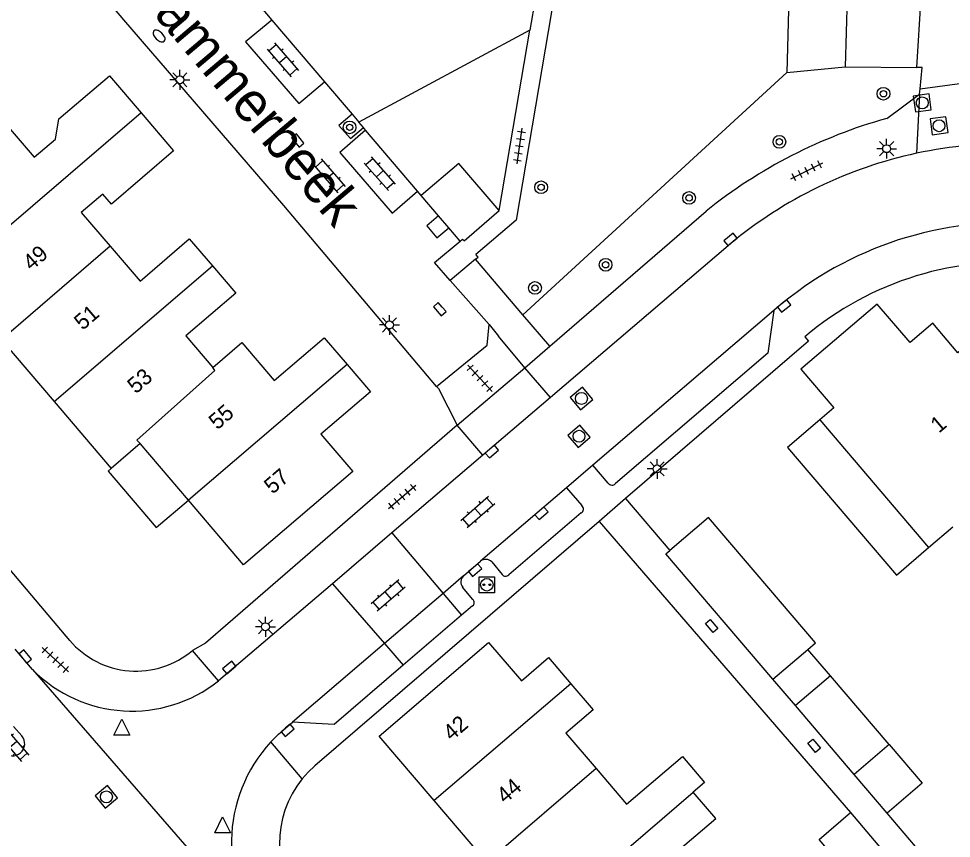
# Model space of a CAD drawing. Extents: x 131000 to 133013, y 393000 to 396501.
# Drawn here: x 131569 to 131627.6, y 395674.7 to 395726.1 of the extents above; entities that cross this region are included whole.
import ezdxf

# ---------------------------------------------------------------- set-up
doc = ezdxf.new("R2010")
doc.units = 0
for name, color, linetype in [('gg-afsc-erfafscheiding', 7, 'Continuous'), ('gg-anno-huisnummerreeks BGT', 7, 'Continuous'), ('gg-anno-openbare ruimte label', 7, 'Continuous'), ('gg-bbg-gedigitaliseerde bebouwing', 7, 'Continuous'), ('gg-bbg-gedigitaliseerde bijgebouw', 7, 'Continuous'), ('gg-bbg-hoofdgebouw', 7, 'Continuous'), ('gg-bbg-luifel en loopbrug', 7, 'Continuous'), ('gg-bbg-tussenscheiding', 7, 'Continuous'), ('gg-knt-verharding', 7, 'Continuous'), ('gg-knt-verharding nz', 7, 'Continuous'), ('gt-grn-groengrens', 7, 'Continuous'), ('gt-grn-weggrens', 7, 'Continuous'), ('gt-symb-boom', 7, 'Continuous'), ('gt-symb-brandkraan', 7, 'Continuous'), ('gt-symb-klinker verharding', 7, 'Continuous'), ('gt-symb-kolk', 7, 'Continuous'), ('gt-symb-kolk center center', 7, 'Continuous'), ('gt-symb-laadpunt elektrisch vervoer', 7, 'Continuous'), ('gt-symb-lichtmast', 7, 'Continuous'), ('gt-symb-rioolschacht', 7, 'Continuous'), ('gt-symb-tegel verharding', 7, 'Continuous'), ('gt-symb-waterafsluiter', 7, 'Continuous')]:
    doc.layers.add(name, color=color, linetype=linetype)

# ---------------------------------------------------------------- blocks, each defined once
blk = doc.blocks.new('gt0-TEG1')
at = {"layer": 'gt-symb-tegel verharding'}
for p, q in [((-1.125, 0), (1.125, 0)), ((-0.9, -0.25), (-0.9, 0.25)), ((-0.45, -0.25), (-0.45, 0.25)), ((0, -0.25), (0, 0.25)), ((0.45, -0.25), (0.45, 0.25)), ((0.9, -0.25), (0.9, 0.25))]:
    blk.add_line(p, q, dxfattribs=at)
blk = doc.blocks.new('gt0-LMAST')
at = {"layer": 'gt-symb-lichtmast'}
for p, q in [((-0.005, 0.246), (-0.005, 0.621)), ((-0.182, 0.173), (-0.447, 0.438)), ((0.172, 0.173), (0.437, 0.438)), ((-0.255, -0.004), (-0.63, -0.004)), ((-0.182, -0.181), (-0.447, -0.446)), ((-0.005, -0.254), (-0.005, -0.629)), ((0.437, -0.446), (0.172, -0.181)), ((0.245, -0.004), (0.62, -0.004))]:
    blk.add_line(p, q, dxfattribs=at)
blk.add_circle((-0.005, -0.004), 0.25, dxfattribs=at)
blk = doc.blocks.new('gt0-BOOM')
at = {"layer": 'gt-symb-boom'}
for radius in [0.4, 0.2]:
    blk.add_circle((0, 0), radius, dxfattribs=at)
blk = doc.blocks.new('gt0-RS')
at = {"layer": 'gt-symb-rioolschacht'}
blk.add_lwpolyline([(-0.5, -0.5), (0.5, -0.5), (0.5, 0.5), (-0.5, 0.5)], close=True, dxfattribs=at)
blk.add_circle((0, 0), 0.375, dxfattribs=at)
blk = doc.blocks.new('gt0-KL1')
at = {"layer": 'gt-symb-klinker verharding'}
for p, q in [((-1.15, 0.3), (1.15, 0.3)), ((-1, -0.3), (-1, 0.3)), ((-0.5, 0.3), (-0.5, 0.45)), ((0, -0.3), (0, 0.3)), ((0.5, 0.3), (0.5, 0.45)), ((1, -0.3), (1, 0.3)), ((-1.15, -0.3), (1.15, -0.3)), ((-0.5, -0.45), (-0.5, -0.3)), ((0.5, -0.45), (0.5, -0.3))]:
    blk.add_line(p, q, dxfattribs=at)
blk = doc.blocks.new('gt0-KOLK')
at = {"layer": 'gt-symb-kolk'}
blk.add_lwpolyline([(0, 0), (0.375, 0), (0.375, 0.4), (-0.375, 0.4), (-0.375, 0), (0, 0)], dxfattribs=at)
blk = doc.blocks.new('gt0-BR')
at = {"layer": 'gt-symb-brandkraan'}
for centre, radius, start, end in [((-0.244, 0), 0.206, 107.56694, 252.43307), ((0.599, -2.664), 3, 106.89205, 107.56694), ((0, -0.691), 0.938, 73.10799, 106.89205), ((-0.599, -2.664), 3, 72.43309, 73.10799), ((0.244, 0), 0.206, 287.56695, 72.43309), ((0.599, 2.664), 3, 252.43307, 253.10797), ((0, 0.691), 0.938, 253.10797, 286.89206), ((-0.599, 2.664), 3, 286.89206, 287.56695)]:
    blk.add_arc(centre, radius, start, end, dxfattribs=at)
blk = doc.blocks.new('gt0-LEV')
at = {"layer": 'gt-symb-laadpunt elektrisch vervoer'}
blk.add_lwpolyline([(-0.486, 0.501), (0.486, 0.501), (0.486, -0.499), (-0.486, -0.499)], close=True, dxfattribs=at)
for centre, radius in [((0, 0), 0.393), ((-0.186, 0), 0.0566), ((0.186, 0), 0.0566)]:
    blk.add_circle(centre, radius, dxfattribs=at)
blk = doc.blocks.new('gt0-KOLKCC')
at = {"layer": 'gt-symb-kolk center center'}
blk.add_lwpolyline([(-0.375, 0.2), (0.375, 0.2), (0.375, -0.2), (-0.375, -0.2)], close=True, dxfattribs=at)
blk = doc.blocks.new('gt0-WAFSL')
at = {"layer": 'gt-symb-waterafsluiter'}
for p, q in [((-0.5, -0.333), (0, 0.667)), ((0, 0.667), (0.5, -0.333)), ((0.5, -0.333), (-0.5, -0.333))]:
    blk.add_line(p, q, dxfattribs=at)

msp = doc.modelspace()

# ---------------------------------------------------------------- linework, layer by layer
at = {"layer": 'gg-afsc-erfafscheiding'}
for p, q in [((131601.07, 395725.431), (131590.338, 395719.64)), ((131607.089, 395696.019), (131609.877, 395692.753)), ((131605.419, 395694.582), (131621.22, 395676.29)), ((131626.581, 395672.668), (131623.512, 395676.264))]:
    msp.add_line(p, q, dxfattribs=at)
at = {"layer": 'gg-bbg-gedigitaliseerde bebouwing'}
for p, q in [((131567.884, 395705.978), (131571.186, 395702.109)), ((131571.186, 395702.109), (131574.776, 395697.903)), ((131619.286, 395700.959), (131626.12, 395692.93)), ((131626.12, 395692.93), (131627.646, 395694.232)), ((131602.251, 395686.027), (131603.647, 395684.388)), ((131605.243, 395679.053), (131607.15, 395676.82))]:
    msp.add_line(p, q, dxfattribs=at)
for points in [[(131624.959, 395705.804), (131622.891, 395708.226), (131618.099, 395704.134), (131620.167, 395701.712)], [(131603.647, 395684.388), (131605.05, 395682.74), (131603.34, 395681.28), (131605.243, 395679.053)], [(131607.15, 395676.82), (131610.653, 395679.806), (131612.036, 395678.183), (131611.329, 395677.581)], [(131613.365, 395669.568), (131609.97, 395673.55), (131612.747, 395675.918), (131611.329, 395677.581)]]:
    msp.add_lwpolyline(points, dxfattribs=at)
at = {"layer": 'gg-bbg-gedigitaliseerde bijgebouw'}
for p, q in [((131616.342, 395684.664), (131618.541, 395686.542)), ((131619.955, 395684.887), (131617.755, 395683.008)), ((131623.646, 395680.565), (131619.955, 395684.887)), ((131621.445, 395678.685), (131617.755, 395683.008)), ((131623.512, 395676.264), (131621.445, 395678.685)), ((131621.22, 395676.29), (131624.551, 395672.384))]:
    msp.add_line(p, q, dxfattribs=at)
for points in [[(131618.541, 395686.542), (131619.021, 395686.952), (131612.3, 395694.822), (131609.877, 395692.753)], [(131616.342, 395684.664), (131609.623, 395692.536), (131609.877, 395692.753)], [(131623.646, 395680.565), (131625.714, 395678.144), (131623.512, 395676.264)], [(131622.568, 395670.688), (131619.24, 395674.6), (131621.22, 395676.29)]]:
    msp.add_lwpolyline(points, dxfattribs=at)
at = {"layer": 'gg-bbg-hoofdgebouw'}
for p, q in [((131626.384, 395707.021), (131624.959, 395705.804)), ((131620.167, 395701.712), (131619.286, 395700.959)), ((131576.602, 395699.461), (131574.776, 395697.903)), ((131579.623, 395695.922), (131576.602, 395699.461)), ((131598.38, 395673.178), (131595.074, 395677.052))]:
    msp.add_line(p, q, dxfattribs=at)
for points in [[(131566.571, 395718.654), (131567.929, 395719.803), (131569.942, 395717.444), (131571.271, 395718.577), (131571.48, 395719.85), (131574.669, 395722.558), (131576.658, 395720.235)], [(131576.658, 395720.235), (131578.698, 395717.854), (131574.799, 395714.497), (131574.247, 395715.138), (131572.89, 395713.969), (131574.709, 395711.856)], [(131574.709, 395711.856), (131576.591, 395709.671), (131579.683, 395712.333), (131581.134, 395710.632)], [(131581.134, 395710.632), (131582.602, 395708.912), (131579.46, 395706.232), (131581.153, 395704.247)], [(131633.203, 395699.242), (131628.116, 395705.302), (131627.965, 395705.17), (131626.384, 395707.021)], [(131581.153, 395704.247), (131582.985, 395705.809), (131585.011, 395703.434), (131588.153, 395706.114), (131589.593, 395704.433)], [(131589.593, 395704.433), (131591.067, 395702.713), (131587.955, 395700.055), (131589.954, 395697.709), (131583.094, 395691.855), (131579.623, 395695.922)], [(131595.074, 395677.052), (131591.619, 395681.099), (131598.485, 395686.97)], [(131598.485, 395686.97), (131600.541, 395684.565), (131602.251, 395686.027)]]:
    msp.add_lwpolyline(points, dxfattribs=at)
at = {"layer": 'gg-bbg-luifel en loopbrug'}
for p, q in [((131595.333, 395713.767), (131594.255, 395715.034)), ((131595.975, 395713.012), (131595.333, 395713.767)), ((131596.687, 395712.175), (131595.975, 395713.012)), ((131619.955, 395684.887), (131618.541, 395686.542)), ((131617.755, 395683.008), (131616.342, 395684.664))]:
    msp.add_line(p, q, dxfattribs=at)
for points in [[(131599.147, 395714.093), (131596.612, 395717.053), (131594.255, 395715.034)], [(131596.687, 395712.175), (131596.849, 395712.312), (131596.942, 395712.204), (131599.147, 395714.093)], [(131619.286, 395700.959), (131617.252, 395699.222), (131624.1, 395691.205), (131626.12, 395692.93)], [(131574.776, 395697.903), (131574.58, 395697.736), (131577.601, 395694.196), (131579.623, 395695.922)]]:
    msp.add_lwpolyline(points, dxfattribs=at)
at = {"layer": 'gg-bbg-tussenscheiding'}
for p, q in [((131576.658, 395720.235), (131564.564, 395709.868)), ((131574.709, 395711.856), (131567.884, 395705.978)), ((131571.186, 395702.109), (131581.134, 395710.632)), ((131589.593, 395704.433), (131579.623, 395695.922)), ((131603.647, 395684.388), (131595.074, 395677.052)), ((131623.646, 395680.565), (131621.445, 395678.685)), ((131605.243, 395679.053), (131598.38, 395673.178)), ((131601.686, 395669.305), (131611.329, 395677.581))]:
    msp.add_line(p, q, dxfattribs=at)
msp.add_lwpolyline([(131576.602, 395699.461), (131576.386, 395699.686), (131581.286, 395704.055), (131581.153, 395704.247)], dxfattribs=at)
at = {"layer": 'gg-knt-verharding'}
for p, q in [((131621.1, 395729.982), (131620.872, 395723.131)), ((131601.783, 395729.633), (131601.07, 395725.431)), ((131583.965, 395727.132), (131584.875, 395726.062)), ((131584.875, 395726.062), (131588.168, 395722.191)), ((131599.147, 395714.093), (131601.07, 395725.431)), ((131620.872, 395723.131), (131625.388, 395723.077)), ((131588.168, 395722.191), (131589.905, 395720.149)), ((131625.557, 395721.406), (131625.589, 395721.742)), ((131623.497, 395719.884), (131625.557, 395721.406)), ((131589.905, 395720.149), (131590.338, 395719.64)), ((131590.62, 395719.308), (131590.338, 395719.64)), ((131590.76, 395719.143), (131590.62, 395719.308)), ((131594.018, 395715.313), (131590.76, 395719.143)), ((131594.255, 395715.034), (131594.018, 395715.313)), ((131602.329, 395705.576), (131612.15, 395714.07)), ((131613.669, 395712.017), (131602.362, 395702.36)), ((131597.656, 395711.037), (131596.078, 395709.707)), ((131600.636, 395707.554), (131597.656, 395711.037)), ((131616.568, 395707.965), (131616.399, 395707.821)), ((131602.329, 395705.576), (131600.636, 395707.554)), ((131598.525, 395706.938), (131599.095, 395706.213)), ((131600.769, 395704.226), (131599.095, 395706.213)), ((131600.769, 395704.226), (131602.329, 395705.576)), ((131596.515, 395700.616), (131600.769, 395704.226)), ((131602.362, 395702.36), (131598.12, 395698.737)), ((131598.12, 395698.737), (131592.404, 395693.855)), ((131605.037, 395698.109), (131603.38, 395696.692)), ((131605.998, 395696.985), (131605.037, 395698.109)), ((131603.38, 395696.692), (131604.342, 395695.567)), ((131604.306, 395695.116), (131599.747, 395691.216)), ((131572.174, 395687.107), (131565.932, 395694.476)), ((131592.404, 395693.855), (131588.67, 395690.666)), ((131592.404, 395693.855), (131595.622, 395690.061)), ((131596.903, 395691.156), (131597.984, 395692.08)), ((131598.681, 395692.03), (131599.329, 395691.235)), ((131588.67, 395690.666), (131581.52, 395684.566)), ((131588.67, 395690.666), (131591.934, 395686.909)), ((131595.622, 395690.061), (131596.789, 395688.685)), ((131597.491, 395689.682), (131596.854, 395690.448)), ((131597.481, 395689.277), (131596.789, 395688.685)), ((131596.789, 395688.685), (131593.119, 395685.545)), ((131569.836, 395685.278), (131568.743, 395686.546)), ((131591.934, 395686.909), (131593.119, 395685.545)), ((131568.649, 395681.705), (131569.162, 395681.108))]:
    msp.add_line(p, q, dxfattribs=at)
for points in [[(131595.218, 395703.041), (131585.618, 395714.409), (131575.575, 395726.069), (131565.24, 395738.225), (131565.711, 395745.151), (131566.039, 395748.875)], [(131604.655, 395739.678), (131600.211, 395713.49), (131597.69, 395711.331)], [(131625.589, 395721.742), (131625.714, 395723.073), (131625.388, 395723.077)], [(131625.589, 395721.742), (131628.537, 395722.144), (131631.15, 395722.339)], [(131589.905, 395720.149), (131589.082, 395719.449), (131589.818, 395718.626), (131590.62, 395719.308)], [(131595.333, 395713.767), (131594.596, 395713.141), (131595.237, 395712.384), (131595.975, 395713.012)], [(131596.078, 395709.707), (131595.095, 395710.827), (131596.687, 395712.175)], [(131597.656, 395711.037), (131597.821, 395711.178), (131597.69, 395711.331)], [(131616.399, 395707.821), (131616.03, 395705.145), (131606.449, 395696.949)], [(131595.218, 395703.041), (131598.392, 395705.642), (131598.525, 395706.938)], [(131618.349, 395706.178), (131618.584, 395705.903), (131607.089, 395696.019)], [(131595.218, 395703.041), (131595.327, 395702.919), (131596.515, 395700.616)], [(131596.515, 395700.616), (131580.692, 395686.936), (131579.885, 395686.481)], [(131605.419, 395694.582), (131587.574, 395679.238), (131587.154, 395678.842), (131586.775, 395678.415)], [(131593.119, 395685.545), (131588.772, 395681.827), (131586.16, 395681.974)], [(131584.798, 395680.729), (131585.292, 395681.226), (131586.16, 395681.974)]]:
    msp.add_lwpolyline(points, dxfattribs=at)
for centre, radius, start, end in [((131632.069, 395689.174), 31.884, 105.5964, 128.66318), ((131631.156, 395690.865), 27.446, 88.22029, 102.18411), ((131631.156, 395690.873), 27.438, 102.18877, 129.59298), ((131631.146, 395690.907), 22.439, 40.36236, 130.51884), ((131631.194, 395690.947), 19.924, 37.84833, 130.14242), ((131606.237, 395697.136), 0.283, 212.25182, 318.62054), ((131604.155, 395695.355), 0.283, 302.25182, 48.62054), ((131598.306, 395691.687), 0.508, 42.43666, 129.35706), ((131599.547, 395691.428), 0.291, 221.51821, 313.27667), ((131597.258, 395690.776), 0.52, 132.99888, 219.08298), ((131597.333, 395689.483), 0.254, 305.57894, 51.59221), ((131576.341, 395690.636), 5.461, 220.25829, 310.45921), ((131576.074, 395691.424), 8.757, 224.57474, 308.4509), ((131568.589, 395680.615), 0.756, 221.13633, 40.70772), ((131591.678, 395674.394), 9.352, 137.3598, 220.59216), ((131591.753, 395674.382), 6.406, 140.98779, 220.4947)]:
    msp.add_arc(centre, radius, start, end, dxfattribs=at)
at = {"layer": 'gg-knt-verharding nz'}
for p, q in [((131625.388, 395723.077), (131625.789, 395729.856)), ((131596.078, 395709.707), (131598.525, 395706.938)), ((131616.399, 395707.821), (131605.037, 395698.109)), ((131603.38, 395696.692), (131597.984, 395692.08)), ((131596.903, 395691.156), (131595.622, 395690.061)), ((131595.622, 395690.061), (131591.934, 395686.909)), ((131591.934, 395686.909), (131586.16, 395681.974))]:
    msp.add_line(p, q, dxfattribs=at)
for points in [[(131584.875, 395726.062), (131583.216, 395724.687), (131586.555, 395720.818), (131588.168, 395722.191)], [(131590.76, 395719.143), (131589.144, 395717.749), (131592.426, 395713.926), (131594.018, 395715.313)]]:
    msp.add_lwpolyline(points, dxfattribs=at)
at = {"layer": 'gt-grn-groengrens'}
for p, q in [((131617.424, 395730.15), (131617.209, 395722.758)), ((131617.209, 395722.758), (131620.872, 395723.131)), ((131600.636, 395707.554), (131617.209, 395722.758))]:
    msp.add_line(p, q, dxfattribs=at)
at = {"layer": 'gt-grn-weggrens'}
for p, q in [((131625.557, 395721.406), (131625.363, 395717.693)), ((131602.362, 395702.36), (131600.769, 395704.226)), ((131598.12, 395698.737), (131596.515, 395700.616)), ((131607.089, 395696.019), (131605.419, 395694.582)), ((131581.52, 395684.566), (131579.885, 395686.481)), ((131569.836, 395685.278), (131584.576, 395668.309)), ((131586.775, 395678.415), (131584.798, 395680.729))]:
    msp.add_line(p, q, dxfattribs=at)

# ---------------------------------------------------------------- block references
at = {"layer": 'gt-symb-boom'}
for p in [(131623.287, 395721.433), (131589.752, 395719.321), (131616.748, 395718.414), (131601.783, 395715.561), (131611.078, 395714.892), (131605.832, 395710.692), (131601.397, 395709.239)]:
    msp.add_blockref('gt0-BOOM', p, dxfattribs=at)
at = {"layer": 'gt-symb-brandkraan', "rotation": -45.000000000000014}
msp.add_blockref('gt0-BR', (131577.78, 395725.06), dxfattribs=at)
at = {"layer": 'gt-symb-klinker verharding'}
for p, rotation in [((131585.578, 395723.566), 131.22904927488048), ((131588.487, 395716.275), -48.85180488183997), ((131591.657, 395716.414), 131.22904927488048), ((131597.807, 395695.173), 41.51461925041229), ((131592.168, 395689.925), -139.50441700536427), ((131568.624, 395680.575), -49.094273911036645)]:
    msp.add_blockref('gt0-KL1', p, dxfattribs=dict(at, rotation=rotation))
at = {"layer": 'gt-symb-kolk'}
for p, rotation in [((131586.649, 395718.632), 129.0355128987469), ((131613.807, 395712.132), 38.99099404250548), ((131595.562, 395708.033), 131.0673563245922), ((131616.927, 395708.266), -141.74298312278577), ((131598.563, 395699.116), -139.54161829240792), ((131601.677, 395695.238), -139.54161829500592), ((131597.507, 395691.673), -139.43809291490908), ((131569.225, 395685.968), -50.275137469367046), ((131582.322, 395685.247), 39.93025448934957), ((131585.731, 395681.611), -139.21843279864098)]:
    msp.add_blockref('gt0-KOLK', p, dxfattribs=dict(at, rotation=rotation))
at = {"layer": 'gt-symb-kolk center center'}
for p, rotation in [((131612.497, 395688.008), -49.380060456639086), ((131618.935, 395680.488), -49.3800604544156)]:
    msp.add_blockref('gt0-KOLKCC', p, dxfattribs=dict(at, rotation=rotation))
at = {"layer": 'gt-symb-laadpunt elektrisch vervoer'}
msp.add_blockref('gt0-LEV', (131598.371, 395690.6), dxfattribs=at)
at = {"layer": 'gt-symb-lichtmast'}
for p in [(131579.095, 395722.312), (131623.492, 395717.988), (131592.258, 395706.918), (131609.07, 395697.876), (131584.468, 395687.969)]:
    msp.add_blockref('gt0-LMAST', p, dxfattribs=at)
at = {"layer": 'gt-symb-rioolschacht'}
for p, rotation in [((131625.723, 395720.861), -82.29934460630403), ((131626.777, 395719.426), -81.95093829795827), ((131604.317, 395702.297), -139.8275765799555), ((131604.163, 395699.926), -139.1375935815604), ((131574.473, 395677.281), 129.27731149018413)]:
    msp.add_blockref('gt0-RS', p, dxfattribs=dict(at, rotation=rotation))
at = {"layer": 'gt-symb-tegel verharding'}
for p, rotation in [((131600.417, 395718.149), -98.27589282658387), ((131618.473, 395716.587), 26.693229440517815), ((131597.94, 395703.567), 132.85190842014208), ((131593.057, 395696.126), 40.744161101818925), ((131571.272, 395685.889), 137.02517386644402)]:
    msp.add_blockref('gt0-TEG1', p, dxfattribs=dict(at, rotation=rotation))
at = {"layer": 'gt-symb-waterafsluiter'}
for p in [(131575.449, 395681.483), (131581.777, 395675.35)]:
    msp.add_blockref('gt0-WAFSL', p, dxfattribs=at)

# ---------------------------------------------------------------- texts
at = {"layer": 'gg-anno-huisnummerreeks BGT'}
for s, rotation, p in [('49', 40.7, (131569.765, 395710.277)), ('51', 40.7, (131572.981, 395706.541)), ('53', 40.5, (131576.321, 395702.55)), ('55', 40.8, (131581.441, 395700.289)), ('1', 39.9, (131626.766, 395700.084)), ('57', 40.6, (131584.912, 395696.251)), ('42', 40.5, (131596.155, 395680.749)), ('44', 40.5, (131599.515, 395676.812))]:
    msp.add_text(s, height=1, rotation=rotation, dxfattribs=at).set_placement(p)
at = {"layer": 'gg-anno-openbare ruimte label'}
msp.add_text('Hammerbeek', height=2.5, rotation=310.2, dxfattribs=at).set_placement((131575.85, 395728.267))

doc.saveas('drawing.dxf')
